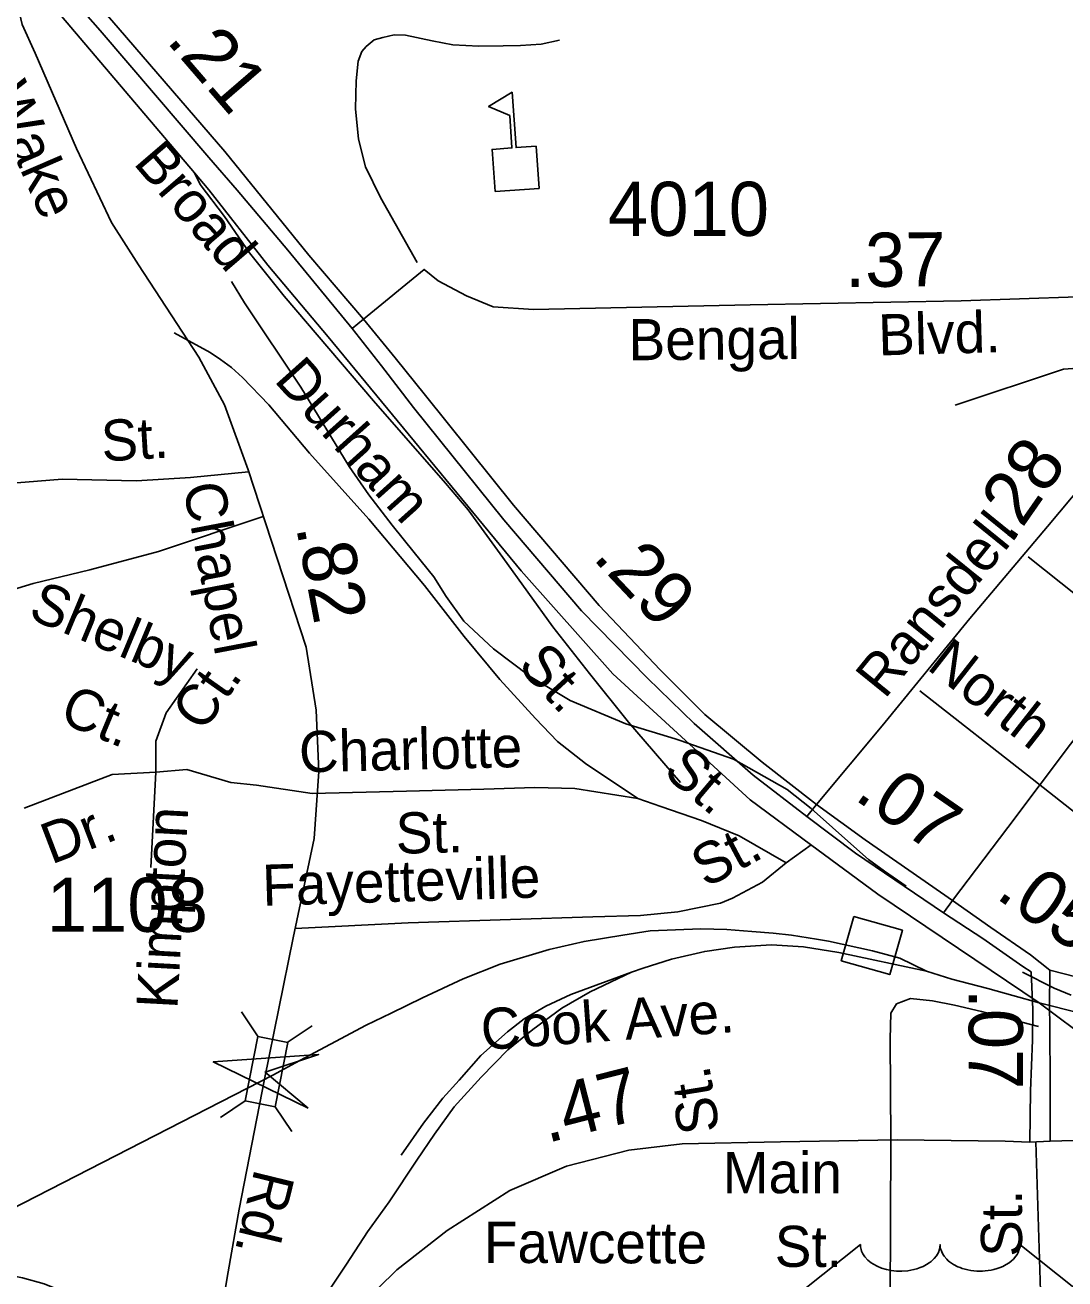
# Model space of a CAD drawing. Extents: x 2001466 to 2224147, y 644118 to 847247.
# Drawn here: x 2059179 to 2061580, y 669932 to 672829 of the extents above; entities that cross this region are included whole.
import ezdxf

# ---------------------------------------------------------------- set-up
doc = ezdxf.new("R2010")
doc.units = 0
for name, color, linetype in [('Exist Cultural Educational Facility Elementary CELL', 7, 'Continuous'), ('Exist Hydrographic Creek Single Shore', 7, 'Continuous'), ('Exist Hydrographic Misc Water Feature', 7, 'Continuous'), ('Exist Railroad Mainline', 7, 'Continuous'), ('Exist Railroad Siding', 7, 'Continuous'), ('Exist Railroad Station CELL', 7, 'Continuous'), ('Exist Road Non-System Type 51', 7, 'Continuous'), ('Exist Road Non-System Type 51 Label', 7, 'Continuous'), ('Exist Road Primary NC Divided Attributed', 7, 'Continuous'), ('Exist Road Primary NC Label', 7, 'Continuous'), ('Exist Road Primary NC Service Mileage Hundredths English Label', 7, 'Continuous'), ('Exist Road Primary US Attributed', 7, 'Continuous'), ('Exist Road Primary US Label', 7, 'Continuous'), ('Exist Road Primary US Mileage Hundredths English Label', 7, 'Continuous'), ('Exist Road Primary US Shield CELL', 7, 'Continuous'), ('Exist Road Secondary Mileage Hundredths English Label', 7, 'Continuous'), ('Exist Road Secondary Structure Standard Bridge Attributed CELL', 7, 'Continuous'), ('Exist Road Secondary Structure Standard Bridge CELL', 7, 'Continuous'), ('Exist Road Secondary Type 51 Attributed', 7, 'Continuous'), ('Exist Road Secondary Type 51 Label', 7, 'Continuous'), ('Exist Road Secondary Type 51 Number Label', 7, 'Continuous')]:
    doc.layers.add(name, color=color, linetype=linetype)

msp = doc.modelspace()

# ---------------------------------------------------------------- linework, layer by layer
at = {"layer": 'Exist Cultural Educational Facility Elementary CELL'}
msp.add_lwpolyline([(2060264.3, 672443.8), (2060257.3, 672541.5), (2060303.2, 672544.8), (2060297.9, 672619.7), (2060249.2, 672640.5), (2060303.6, 672673.6), (2060312.8, 672545.5), (2060358.7, 672548.7), (2060365.7, 672451.1)], close=True, dxfattribs=at)
at = {"layer": 'Exist Hydrographic Creek Single Shore'}
msp.add_lwpolyline([(2061326.5, 671950.5), (2061576.4, 672034.1), (2061793.4, 672049.3), (2062384.3, 672293.2), (2062858.4, 672536.2), (2063533.4, 672594.7), (2063691.3, 672680), (2063716.3, 672712.3), (2063687.7, 672886.5)], dxfattribs=at)
at = {"layer": 'Exist Hydrographic Misc Water Feature'}
msp.add_line((2060679.7, 671179.8), (2060691.4, 671176.2), dxfattribs=at)
for points in [[(2059655.5, 672235.9), (2059685.4, 672187.1), (2059815.4, 671992.1), (2059927.4, 671809.2), (2059972.5, 671743.6)], [(2059655.5, 672235.9), (2059685.4, 672187.1), (2059815.4, 671992.1), (2059927.4, 671809.2), (2059972.5, 671743.6)], [(2059972.5, 671743.6), (2060026.4, 671673.3), (2060077.1, 671610)], [(2059972.5, 671743.6), (2060026.4, 671673.3), (2060077.1, 671610)], [(2060077.1, 671610), (2060122.4, 671553.7), (2060151.1, 671508.4), (2060192.3, 671451.9)], [(2060077.1, 671610), (2060122.4, 671553.7), (2060151.1, 671508.4), (2060192.3, 671451.9)], [(2060192.3, 671451.9), (2060260.2, 671387.6), (2060345.3, 671323.6), (2060437.4, 671268.6)], [(2060437.4, 671268.6), (2060566.3, 671214.2), (2060679.7, 671179.8)], [(2060437.4, 671268.6), (2060566.3, 671214.2), (2060679.7, 671179.8)], [(2060691.4, 671176.2), (2060814.4, 671132.6), (2060938.3, 671062.7), (2060994.3, 671019.3), (2061092.5, 670931.1)], [(2061092.5, 670931.1), (2061126.3, 670900.8), (2061163.2, 670873.9), (2061213.3, 670839.9)], [(2061482.3, 670641), (2061555.3, 670604.2), (2061594.3, 670587.6)]]:
    msp.add_lwpolyline(points, dxfattribs=at)
at = {"layer": 'Exist Railroad Mainline'}
for q in [(2061615.3, 670546.4), (2061940.4, 670256.2)]:
    msp.add_line((2061520.4, 670569.9), q, dxfattribs=at)
for points in [[(2059569.8, 672487.6), (2059215.5, 672905.9), (2059055.3, 673105.9), (2059031.5, 673131.8)], [(2061520.4, 670569.9), (2061148, 670821.4), (2060992.7, 670936), (2060853.4, 671038.7), (2060536.1, 671329.7), (2060324.6, 671567.7), (2059878.9, 672108.1), (2059739.2, 672274.3), (2059603.2, 672448.2), (2059569.8, 672487.6)], [(2058840.6, 669936.5), (2059752.4, 670404.1), (2059801.5, 670430.5), (2059966.5, 670518.2), (2060024.4, 670546.2), (2060096.4, 670581.9), (2060190.7, 670625.5), (2060276, 670659.7), (2060389.3, 670693.4), (2060469.6, 670712.1), (2060559.2, 670726.4), (2060622.3, 670736.7), (2060739.1, 670740.7), (2060799.5, 670739.5), (2060856.8, 670735.1), (2060906.6, 670730.7), (2060948.9, 670726.2), (2061006.3, 670717), (2061034.3, 670712.4), (2061136, 670690), (2061198.6, 670673.2), (2061260.6, 670643.2)], [(2061260.6, 670643.2), (2061057.7, 670686), (2060976.3, 670699.7), (2060902.1, 670703.8), (2060816.9, 670698.4), (2060748.5, 670689), (2060671.3, 670671), (2060606.4, 670649.8), (2060579.4, 670640.8)], [(2060579.4, 670640.8), (2060483.4, 670595.2), (2060418.4, 670557.8), (2060351.4, 670508.7), (2060293.3, 670461.7), (2060231.9, 670398.7), (2060169.9, 670329.9), (2060124, 670266.8), (2060083.7, 670207), (2060019.6, 670110.4), (2059969.8, 670041.3), (2059920.9, 669966.6), (2059826.9, 669825.2), (2059767.8, 669738), (2059687.5, 669616.1), (2059558.3, 669424.8), (2059466.8, 669281.5)], [(2061260.6, 670643.2), (2061319.1, 670624.9), (2061401.7, 670603), (2061459.7, 670587.3), (2061520.4, 670569.9)], [(2058840.6, 669936.5), (2058934.9, 669950.9), (2058987.6, 669953.9), (2059053.3, 669950.9), (2059127, 669944.4), (2059173.2, 669935.1), (2059223.3, 669921.1), (2059281.2, 669897.1), (2059325.3, 669863.2), (2059359.4, 669835.1), (2059383.3, 669813.2), (2059410.9, 669775.9), (2059431.5, 669743.9), (2059489.9, 669606.6), (2059499.3, 669568.8), (2059512.3, 669513.2), (2059506.7, 669398), (2059466.8, 669281.5)]]:
    msp.add_lwpolyline(points, dxfattribs=at)
at = {"layer": 'Exist Railroad Siding'}
for points in [[(2059569.8, 672487.6), (2059583.4, 672460.4), (2059639.5, 672386.2), (2059697.4, 672302.3), (2059777.5, 672202.4), (2059983.6, 671960.5), (2060149.8, 671770.5), (2060201.7, 671708.6), (2060281.9, 671598.6), (2060397.8, 671438.6), (2060482, 671330.7), (2060571.9, 671218.7), (2060692.1, 671078.7)], [(2060579.4, 670640.8), (2060439.2, 670589.6), (2060381.1, 670562), (2060331.4, 670532.9), (2060292.7, 670503.2), (2060231.2, 670448.6), (2060181.1, 670391.2), (2060143.4, 670350.1), (2060098.6, 670291.8), (2060047.1, 670218.4)]]:
    msp.add_lwpolyline(points, dxfattribs=at)
at = {"layer": 'Exist Railroad Station CELL'}
msp.add_lwpolyline([(2061092.4, 670769.5), (2061204.6, 670737.7), (2061175.6, 670635.3), (2061063.4, 670667.1)], close=True, dxfattribs=at)
at = {"layer": 'Exist Road Non-System Type 51'}
for p, q in [((2061494.9, 671600), (2061750.7, 671396.8)), ((2061244.6, 671291), (2061504.5, 671087.8)), ((2059481, 671103), (2059469.1, 670882.3)), ((2061504.5, 671087.8), (2062008.3, 670687.5)), ((2061176.3, 669876.9), (2061178, 670253.3)), ((2061524.6, 669879.1), (2061513, 670249.3))]:
    msp.add_line(p, q, dxfattribs=at)
for points in [[(2060084.4, 672280.1), (2059999.8, 672430.3), (2059965.2, 672501), (2059948.5, 672565.4), (2059942, 672635.5), (2059943.3, 672699.5), (2059948.2, 672745.4), (2059956.6, 672767.2), (2059966.9, 672779), (2059985.2, 672794.6), (2060005.3, 672800.2), (2060031.4, 672805.7), (2060057.4, 672805.2), (2060119.1, 672791.9), (2060167, 672782.9), (2060226.9, 672779.7), (2060282.9, 672780.6), (2060322.9, 672781.8), (2060371, 672784.8), (2060413.2, 672793.9)], [(2060593.5, 671042.3), (2060473.2, 671122.7), (2060408.2, 671174), (2060357.3, 671227.1), (2060275.1, 671316.7), (2060193.1, 671416.4), (2060101.5, 671534.3), (2059972.6, 671686.9), (2059835.8, 671839.7), (2059742, 671951.6), (2059681.3, 672014.8), (2059655.8, 672037.3), (2059630.2, 672055.8), (2059606.5, 672072.3), (2059523.4, 672118)], [(2059694.9, 671796.5), (2059560.6, 671783.2), (2059436.5, 671775.8), (2059264.5, 671779.3), (2059102.3, 671766.6), (2058958, 671755.5), (2058809.9, 671750.5), (2058649.7, 671739.7), (2058513.7, 671736.5), (2058467.6, 671733.4), (2058429.7, 671738.2), (2058391.9, 671749), (2058364.2, 671761.5), (2058332.5, 671778.2), (2058301.9, 671748.8), (2058276.9, 671697.3), (2058255.9, 671647.7), (2058238.8, 671594.1), (2058231.6, 671536.2), (2058230.3, 671472.3), (2058235.1, 671412.2), (2058241.5, 671338), (2058252.2, 671269.8)], [(2059728.8, 671693.8), (2059487.1, 671612.7), (2059328.3, 671570), (2059197.6, 671538.6), (2059042.7, 671491.8), (2058962.3, 671473.4)], [(2059481, 671103), (2059481, 671174.6), (2059504.9, 671240.2), (2059576.4, 671341.6)], [(2059481, 671103), (2059379.7, 671097.1), (2059176.9, 671019.5)], [(2059841.8, 671053.5), (2059713.6, 671073.2), (2059653.9, 671079.2), (2059552.6, 671109), (2059481, 671103)], [(2060593.5, 671042.3), (2060448, 671065.2), (2060356, 671067.1), (2060238, 671063.5), (2060059.9, 671059.1), (2059841.8, 671053.5)], [(2060936.5, 670893.3), (2060827.8, 670955.5), (2060740.5, 670991.3), (2060647.1, 671023.2), (2060593.5, 671042.3)], [(2060993.9, 670935.1), (2060936.5, 670893.3)], [(2060936.5, 670893.3), (2060881.6, 670848.4), (2060812.8, 670811.8), (2060784.6, 670800.4), (2060686.2, 670780.4), (2060600, 670772.1), (2060490, 670768.4), (2060299.8, 670762.2), (2060063.7, 670755), (2059802.6, 670741.6)], [(2061178, 670253.3), (2061176.6, 670486.1), (2061177.9, 670546.3), (2061191.3, 670567.7), (2061223.4, 670579.7), (2061274.2, 670574.4), (2061324.9, 670565), (2061387.5, 670550.1), (2061445.2, 670535), (2061518.8, 670515.5)]]:
    msp.add_lwpolyline(points, dxfattribs=at)
at = {"layer": 'Exist Road Primary NC Divided Attributed'}
for points in [[(2059960.4, 672149), (2059834.5, 672297.2), (2059640.5, 672536.4), (2059379.4, 672839.2), (2059293.1, 672937.9), (2059239.5, 673001.2)], [(2059934.4, 672127.6), (2059785.8, 672308.6), (2059669, 672447.3), (2059603.2, 672523), (2059352.5, 672816.2), (2059267.3, 672913), (2059211.5, 672977.8)], [(2061006.1, 671027.9), (2060880.9, 671126.3), (2060748.2, 671235.9), (2060645.1, 671339), (2060504.3, 671487.8), (2060306.9, 671719.8), (2060103.8, 671972.6), (2060033.5, 672060), (2059960.4, 672149)], [(2060983.7, 671000.3), (2060860.1, 671095.9), (2060723.7, 671215.4), (2060615.8, 671320.2), (2060463.6, 671475.8), (2060284.5, 671685.4), (2060076.2, 671945.4), (2060002.2, 672041.4), (2059934.4, 672127.6)], [(2061320.7, 670806.3), (2061118.8, 670946.3), (2061006.1, 671027.9)], [(2061299.7, 670777.9), (2061096.4, 670915.9), (2060983.7, 671000.3)], [(2061545, 670645.5), (2061500.2, 670680.7), (2061408.6, 670743.9), (2061320.7, 670806.3)], [(2061501.8, 670641.5), (2061482.6, 670654.3), (2061390.2, 670718.3), (2061299.7, 670777.9)], [(2061499.3, 670248.5), (2061500.3, 670366.9), (2061505.4, 670483.9), (2061506.2, 670554.3), (2061501.8, 670641.5)], [(2061546.2, 670250.4), (2061545.8, 670378.3), (2061545.4, 670518.3), (2061544.6, 670559.7), (2061545, 670645.5)]]:
    msp.add_lwpolyline(points, dxfattribs=at)
at = {"layer": 'Exist Road Primary US Attributed'}
for points in [[(2061546.2, 670250.4), (2061679.9, 670254.6), (2061992.8, 670260.9), (2062298.4, 670265), (2062649.5, 670278.7), (2063102.2, 670317.4), (2063470.5, 670346.7), (2063738.4, 670371.9), (2065664.7, 670392.6)], [(2059519.4, 669119.4), (2059571.7, 669315.2), (2059625.6, 669429.3), (2059715.6, 669572.8), (2059806.6, 669704.8), (2059907.6, 669825.2), (2060037.4, 669953), (2060153.6, 670044.1), (2060298, 670136.2), (2060428.8, 670192.8), (2060572.7, 670229.4), (2060696.2, 670244.1), (2060923.3, 670249.3), (2061192.8, 670253.5), (2061442, 670250.3)], [(2061442, 670250.3), (2061499.3, 670248.5)], [(2061499.3, 670248.5), (2061546.2, 670250.4)]]:
    msp.add_lwpolyline(points, dxfattribs=at)
at = {"layer": 'Exist Road Primary US Shield CELL'}
msp.add_lwpolyline([(2060979.3, 669909.1), (2061107.9, 670011.5), (2061108.2, 670006.2), (2061109.5, 669999.9), (2061110.5, 669996.6), (2061113.4, 669990.4), (2061118.3, 669983), (2061125.1, 669975.8), (2061132.8, 669969.5), (2061137.9, 669966.1), (2061146.7, 669961.4), (2061156.7, 669957.2), (2061167.8, 669954.1), (2061179.1, 669951.8), (2061191.4, 669950.4), (2061203.7, 669950.2), (2061216.9, 669951.2), (2061231.5, 669954), (2061238.2, 669955.7), (2061245.8, 669958.3), (2061252.7, 669961.2), (2061260.4, 669965.3), (2061266.6, 669969.3), (2061271.4, 669972.8), (2061278.2, 669979.3), (2061283.7, 669986), (2061285.9, 669989.8), (2061287.9, 669993.5), (2061290.6, 670001.2), (2061291.4, 670004.7), (2061291.9, 670011.8), (2061292.3, 670005.8), (2061293, 670002.1), (2061293.9, 669998.4), (2061295.5, 669994.6), (2061298.2, 669989.1), (2061301.2, 669984.5), (2061307, 669977.8), (2061310.5, 669974.4), (2061313.8, 669971.8), (2061322.5, 669965.8), (2061332.7, 669960.6), (2061337.8, 669958.4), (2061342.9, 669956.6), (2061349.5, 669954.6), (2061356.2, 669953), (2061362.9, 669951.9), (2061369.7, 669950.9), (2061376.7, 669950.3), (2061382.4, 669950.2), (2061389.4, 669950.3), (2061395.9, 669950.6), (2061402.5, 669951.4), (2061409.8, 669952.6), (2061415.6, 669953.9), (2061423.4, 669956), (2061430.3, 669958.5), (2061436.5, 669961.1), (2061444.5, 669965.3), (2061450.9, 669969.3), (2061455.6, 669973.1), (2061461.3, 669978.3), (2061466.6, 669984.5), (2061469.7, 669988.9), (2061471.9, 669993.6), (2061473.9, 669998.4), (2061475.2, 670003.6), (2061475.8, 670008.1), (2061475.9, 670011.9), (2061604.5, 669909.5)], dxfattribs=at)
at = {"layer": 'Exist Road Secondary Structure Standard Bridge Attributed CELL'}
msp.add_lwpolyline([(2059832.5, 670326.5), (2059613.3, 670433.4), (2059856.6, 670450.4), (2059733, 670410.1)], close=True, dxfattribs=at)
at = {"layer": 'Exist Road Secondary Structure Standard Bridge CELL'}
for p, q in [((2059716.8, 670491.8), (2059678.4, 670549.1)), ((2059784.5, 670478.5), (2059841.8, 670516.9)), ((2059630, 670305.2), (2059687.3, 670343.6)), ((2059795, 670272.7), (2059756.6, 670330))]:
    msp.add_line(p, q, dxfattribs=at)
msp.add_lwpolyline([(2059687.3, 670343.6), (2059716.5, 670491.9), (2059785.8, 670478.2), (2059756.6, 670330)], close=True, dxfattribs=at)
at = {"layer": 'Exist Road Secondary Type 51 Attributed'}
for points in [[(2062734.6, 673816.3), (2062714.9, 673634.3), (2062698.3, 673476.1), (2062671.5, 673215.5), (2062641.5, 673016.6), (2062567.4, 672784.8), (2062445.1, 672510.9), (2062354.4, 672302), (2062284.9, 672141), (2062261.2, 672087.8), (2062162.6, 671906.5), (2061987.5, 671675.6), (2061739, 671355), (2061593, 671167.5), (2061447.8, 670974.8), (2061320.7, 670806.3)], [(2059211.5, 672977.8), (2059172, 672926.4), (2059161, 672879), (2059172.5, 672830.1), (2059202.6, 672764), (2059297.9, 672543.6), (2059378.4, 672372.5), (2059440.7, 672274.7), (2059580, 672061.4), (2059639.1, 671951.5), (2059694, 671801.5), (2059828.1, 671391.7), (2059851.3, 671245.9), (2059857.6, 671104.3), (2059846.2, 670949.9), (2059798, 670719.9), (2059731.4, 670393.6)], [(2059960.4, 672149), (2060100.1, 672264.2), (2060133, 672237.8), (2060198.1, 672203.1), (2060259.7, 672177.9), (2060352.8, 672171.6), (2060853, 672182.2), (2061340.5, 672191.3), (2061744.5, 672205.5), (2061934.6, 672218.1)], [(2061006.1, 671027.9), (2061158.3, 671209.9), (2061360.3, 671457.8), (2061540.1, 671670.6), (2061705.8, 671868.8), (2061781.6, 671965.1), (2061855.7, 672072.9), (2061906.2, 672162.1), (2061934.6, 672218.1)], [(2059934.4, 672127.6), (2059960.4, 672149)], [(2061545, 670645.5), (2061608, 670629.6), (2061734.2, 670612.3), (2063279.4, 670542.3), (2063591.9, 670534.7), (2063778.8, 670538.2), (2063872.5, 670545.9), (2063967.9, 670555.3), (2064004.5, 670559.5), (2065061.2, 670658.2), (2065142.6, 670680.5), (2065247.6, 670726.5), (2065334.3, 670779), (2065384.6, 670821.9), (2065500.4, 670949.7), (2065562, 671015.6), (2065617, 671080)], [(2060983.7, 671000.3), (2061006.1, 671027.9)], [(2061320.7, 670806.3), (2061299.7, 670777.9)], [(2059731.4, 670393.6), (2059673.3, 670093.1), (2059647.9, 669948.9), (2059605.7, 669695.9)]]:
    msp.add_lwpolyline(points, dxfattribs=at)

# ---------------------------------------------------------------- texts
at = {"layer": 'Exist Road Non-System Type 51 Label'}
for s, rotation, p in [('Durham', 311.8603, (2059751.7, 672007.2)), (' St.', 3.4479, (2059322.2, 671818.2)), ('Shelby', 337.3544, (2059182.9, 671459.8)), (' St.', 312.5031, (2060290.1, 671373.2)), ('North', 321.9657, (2061258.4, 671342.7)), ('Ct.', 54.7935, (2059589.8, 671192.2)), ('Ct.', 337.3544, (2059254.6, 671220.2)), ('Charlotte', 1.4099, (2059812.5, 671102.2)), ('Kimpton', 86.9071, (2059530.6, 670554.7)), ('Dr.', 20.9324, (2059239.4, 670889)), (' St.', 1.4099, (2060000.5, 670913.4)), (' St.', 28.0332, (2060719.6, 670817.9)), ('Fayetteville', 1.7475, (2059727.8, 670794)), ('Cook Ave.', 4.0909, (2060234.7, 670460.8)), ('St.', 99.1794, (2060783.1, 670275.2)), (' St.', 90.0401, (2061481.1, 669948.1)), ('Fawcette', 359.8279, (2060238.3, 669969.4)), (' St.', 359.8279, (2060874.6, 669960.3))]:
    msp.add_text(s, height=95, rotation=rotation, dxfattribs=at).set_placement(p)
at = {"layer": 'Exist Road Primary NC Label'}
for s, rotation, p in [('Broad', 310.6725, (2059426.8, 672509.2)), (' St.', 319.6921, (2060622.2, 671122.2))]:
    msp.add_text(s, height=95, rotation=rotation, dxfattribs=at).set_placement(p)
at = {"layer": 'Exist Road Primary NC Service Mileage Hundredths English Label'}
for s, rotation, p in [('.21', 310.7735, (2059502.9, 672791.7)), ('.29', 313.4027, (2060487, 671597.1)), ('.07', 325.2614, (2061090.6, 671041.9)), ('.05', 325.3821, (2061417.1, 670814)), ('.07', 270.1635, (2061357.6, 670602.4))]:
    msp.add_text(s, height=125, rotation=rotation, dxfattribs=at).set_placement(p)
at = {"layer": 'Exist Road Primary US Label'}
msp.add_text('Main', height=95, dxfattribs=at).set_placement((2060789.7, 670130.3))
at = {"layer": 'Exist Road Primary US Mileage Hundredths English Label'}
msp.add_text('.47', height=125, rotation=14.2908, dxfattribs=at).set_placement((2060384.1, 670245.9))
at = {"layer": 'Exist Road Secondary Mileage Hundredths English Label'}
for s, rotation, p in [('.37', 0.547, (2061072.7, 672223.2)), ('.28', 55.145, (2061454.5, 671626.7)), ('.82', 280.8445, (2059804.3, 671669.1))]:
    msp.add_text(s, height=125, rotation=rotation, dxfattribs=at).set_placement(p)
at = {"layer": 'Exist Road Secondary Type 51 Label'}
for s, rotation, p in [('Wake', 293.3262, (2059091, 672671.4)), ('Bengal', 0.439, (2060572.6, 672054.2)), ('Blvd.', 1.5752, (2061150, 672065.3)), ('Chapel', 280.8445, (2059543.2, 671764.1)), ('Ransdell', 50.9855, (2061163.9, 671269.6)), ('Rd.', 256.2904, (2059709.8, 670189.2))]:
    msp.add_text(s, height=95, rotation=rotation, dxfattribs=at).set_placement(p)
at = {"layer": 'Exist Road Secondary Type 51 Number Label'}
for s, p in [('4010', (2060524.9, 672341.6)), ('1108', (2059229.1, 670734.1))]:
    msp.add_text(s, height=125, dxfattribs=at).set_placement(p)

doc.saveas('drawing.dxf')
